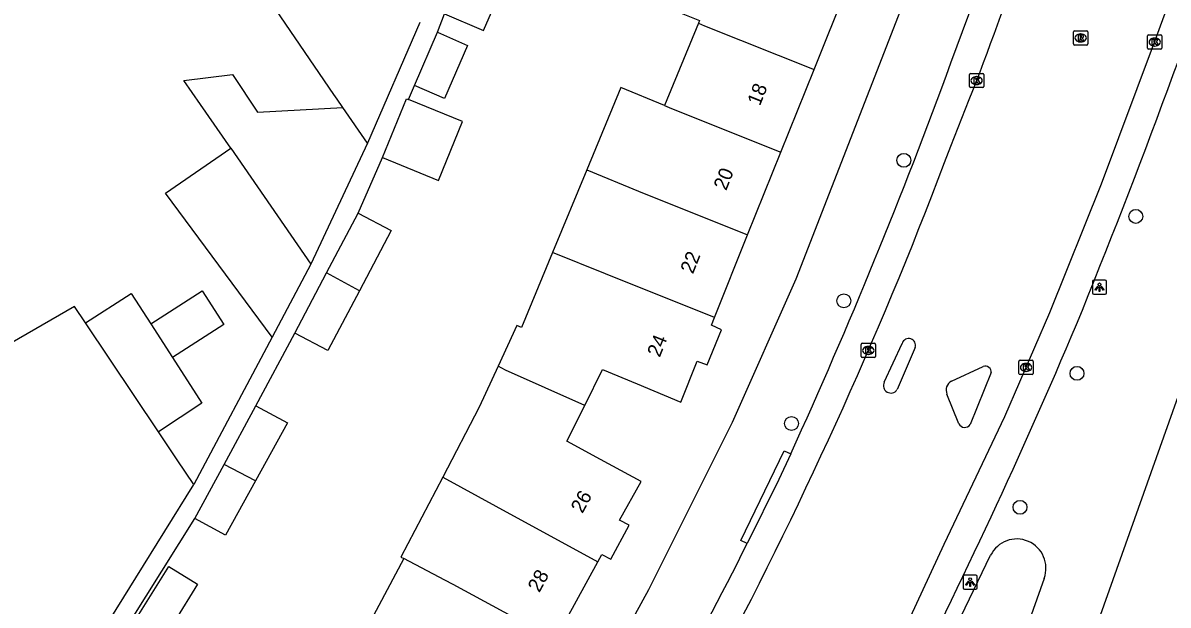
# Model space of a CAD drawing. Extents: x 161771 to 163125, y 382479 to 383177.
# Drawn here: x 162407.6 to 162488.2, y 382677.9 to 382718.9 of the extents above; entities that cross this region are included whole.
import ezdxf

# ---------------------------------------------------------------- set-up
doc = ezdxf.new("R2010")
doc.units = 0
for name, color, linetype in [('IMGEO_Boom', 7, 'Continuous'), ('IMGEO_Kolk', 7, 'Continuous'), ('IMGEO_Lichtpunt', 7, 'Continuous'), ('IMGEO_Pand', 7, 'Continuous'), ('IMGEO_Pand_nummerreeks', 7, 'Continuous'), ('IMGEO_Rijbaan_lokaal_open', 7, 'Continuous'), ('IMGEO_Rioolput', 7, 'Continuous'), ('IMGEO_Voetpad_open', 7, 'Continuous')]:
    doc.layers.add(name, color=color, linetype=linetype)

msp = doc.modelspace()

# ---------------------------------------------------------------- linework, layer by layer
at = {"layer": 'IMGEO_Boom'}
for centre in [(162469.612, 382709.21), (162485.937, 382705.262), (162465.393, 382699.319), (162481.805, 382694.214), (162461.711, 382690.692), (162477.794, 382684.79)]:
    msp.add_circle(centre, 0.489, dxfattribs=at)
at = {"layer": 'IMGEO_Kolk'}
for p, q in [((162486.771, 382717.106), (162486.771, 382717.958)), ((162486.846, 382718.032), (162487.698, 382718.032)), ((162487.259, 382717.812), (162487.284, 382717.812)), ((162487.772, 382717.958), (162487.772, 382717.106)), ((162487.698, 382717.032), (162486.846, 382717.032)), ((162487.282, 382717.252), (162487.257, 382717.252)), ((162474.239, 382714.398), (162474.239, 382715.25)), ((162474.314, 382715.324), (162475.166, 382715.324)), ((162474.727, 382715.104), (162474.752, 382715.104)), ((162475.24, 382715.25), (162475.24, 382714.398)), ((162475.166, 382714.324), (162474.314, 382714.324)), ((162474.75, 382714.544), (162474.725, 382714.544)), ((162466.619, 382695.406), (162466.619, 382696.258)), ((162466.694, 382696.332), (162467.546, 382696.332)), ((162467.107, 382696.112), (162467.132, 382696.112)), ((162467.62, 382696.258), (162467.62, 382695.406)), ((162467.546, 382695.332), (162466.694, 382695.332)), ((162467.13, 382695.552), (162467.105, 382695.552)), ((162477.719, 382694.207), (162477.719, 382695.059)), ((162477.794, 382695.133), (162478.646, 382695.133)), ((162478.207, 382694.913), (162478.232, 382694.913)), ((162478.72, 382695.059), (162478.72, 382694.207)), ((162478.646, 382694.133), (162477.794, 382694.133)), ((162478.23, 382694.353), (162478.205, 382694.353))]:
    msp.add_line(p, q, dxfattribs=at)
for points in [[(162486.771, 382717.106), (162486.771, 382717.958)], [(162486.846, 382718.032), (162487.698, 382718.032)], [(162487.092, 382717.732), (162487.215, 382717.732), (162487.215, 382717.581), (162487.345, 382717.732), (162487.509, 382717.732), (162487.363, 382717.581), (162487.516, 382717.332), (162487.364, 382717.332), (162487.279, 382717.496), (162487.215, 382717.429), (162487.215, 382717.332), (162487.092, 382717.332), (162487.092, 382717.732)], [(162487.772, 382717.958), (162487.772, 382717.106)], [(162487.698, 382717.032), (162486.846, 382717.032)], [(162474.239, 382714.398), (162474.239, 382715.25)], [(162474.314, 382715.324), (162475.166, 382715.324)], [(162474.56, 382715.024), (162474.683, 382715.024), (162474.683, 382714.873), (162474.813, 382715.024), (162474.977, 382715.024), (162474.831, 382714.873), (162474.984, 382714.624), (162474.832, 382714.624), (162474.747, 382714.788), (162474.683, 382714.721), (162474.683, 382714.624), (162474.56, 382714.624), (162474.56, 382715.024)], [(162475.24, 382715.25), (162475.24, 382714.398)], [(162475.166, 382714.324), (162474.314, 382714.324)], [(162466.619, 382695.406), (162466.619, 382696.258)], [(162466.694, 382696.332), (162467.546, 382696.332)], [(162466.94, 382696.032), (162467.063, 382696.032), (162467.063, 382695.881), (162467.193, 382696.032), (162467.357, 382696.032), (162467.211, 382695.881), (162467.364, 382695.632), (162467.212, 382695.632), (162467.127, 382695.796), (162467.063, 382695.729), (162467.063, 382695.632), (162466.94, 382695.632), (162466.94, 382696.032)], [(162467.62, 382696.258), (162467.62, 382695.406)], [(162467.546, 382695.332), (162466.694, 382695.332)], [(162477.719, 382694.207), (162477.719, 382695.059)], [(162477.794, 382695.133), (162478.646, 382695.133)], [(162478.04, 382694.833), (162478.163, 382694.833), (162478.163, 382694.682), (162478.293, 382694.833), (162478.457, 382694.833), (162478.311, 382694.682), (162478.464, 382694.433), (162478.312, 382694.433), (162478.227, 382694.597), (162478.163, 382694.53), (162478.163, 382694.433), (162478.04, 382694.433), (162478.04, 382694.833)], [(162478.72, 382695.059), (162478.72, 382694.207)], [(162478.646, 382694.133), (162477.794, 382694.133)]]:
    msp.add_lwpolyline(points, dxfattribs=at)
for centre, start, end in [((162486.848, 382717.956), 91.55205, 178.44795), ((162486.848, 382717.956), 91.55205, 178.44795), ((162487.696, 382717.956), 1.55205, 88.44795), ((162487.696, 382717.956), 1.55205, 88.44795), ((162486.848, 382717.108), 181.55205, 268.44795), ((162486.848, 382717.108), 181.55205, 268.44795), ((162487.696, 382717.108), 271.55205, 358.44795), ((162487.696, 382717.108), 271.55205, 358.44795), ((162474.316, 382715.248), 91.55205, 178.44795), ((162474.316, 382715.248), 91.55205, 178.44795), ((162475.164, 382715.248), 1.55205, 88.44795), ((162475.164, 382715.248), 1.55205, 88.44795), ((162474.316, 382714.4), 181.55205, 268.44795), ((162474.316, 382714.4), 181.55205, 268.44795), ((162475.164, 382714.4), 271.55205, 358.44795), ((162475.164, 382714.4), 271.55205, 358.44795), ((162466.696, 382696.256), 91.55205, 178.44795), ((162466.696, 382696.256), 91.55205, 178.44795), ((162467.544, 382696.256), 1.55205, 88.44795), ((162467.544, 382696.256), 1.55205, 88.44795), ((162466.696, 382695.408), 181.55205, 268.44795), ((162466.696, 382695.408), 181.55205, 268.44795), ((162467.544, 382695.408), 271.55205, 358.44795), ((162467.544, 382695.408), 271.55205, 358.44795), ((162477.796, 382695.057), 91.55205, 178.44795), ((162477.796, 382695.057), 91.55205, 178.44795), ((162478.644, 382695.057), 1.55205, 88.44795), ((162478.644, 382695.057), 1.55205, 88.44795), ((162477.796, 382694.209), 181.55205, 268.44795), ((162477.796, 382694.209), 181.55205, 268.44795), ((162478.644, 382694.209), 271.55205, 358.44795), ((162478.644, 382694.209), 271.55205, 358.44795)]:
    msp.add_arc(centre, 0.0765, start, end, dxfattribs=at)
for centre, major_axis, ratio, start_param, end_param in [((162487.258, 382717.532), (-0.387, 0.002), 0.722429, 4.712389, 7.853982), ((162487.283, 382717.532), (-0.39, 0.002), 0.717154, 1.570796, 4.712389), ((162474.726, 382714.824), (-0.387, 0.002), 0.722429, 4.712389, 7.853982), ((162474.751, 382714.824), (-0.39, 0.002), 0.717154, 1.570796, 4.712389), ((162467.106, 382695.832), (-0.387, 0.002), 0.722429, 4.712389, 7.853982), ((162467.131, 382695.832), (-0.39, 0.002), 0.717154, 1.570796, 4.712389), ((162478.206, 382694.633), (-0.387, 0.002), 0.722429, 4.712389, 7.853982), ((162478.231, 382694.633), (-0.39, 0.002), 0.717154, 1.570796, 4.712389)]:
    msp.add_ellipse(centre, major_axis=major_axis, ratio=ratio, start_param=start_param, end_param=end_param, dxfattribs=at)
at = {"layer": 'IMGEO_Lichtpunt'}
for p, q in [((162482.889, 382700.682), (162482.889, 382699.875)), ((162482.889, 382700.682), (162482.889, 382699.875)), ((162483.791, 382700.777), (162482.983, 382700.777)), ((162483.791, 382700.777), (162482.983, 382700.777)), ((162483.885, 382699.875), (162483.885, 382700.682)), ((162483.885, 382699.875), (162483.885, 382700.682)), ((162482.983, 382699.781), (162483.791, 382699.781)), ((162482.983, 382699.781), (162483.791, 382699.781)), ((162473.783, 382679.922), (162473.783, 382679.115)), ((162473.783, 382679.922), (162473.783, 382679.115)), ((162474.685, 382680.017), (162473.877, 382680.017)), ((162474.685, 382680.017), (162473.877, 382680.017)), ((162474.779, 382679.115), (162474.779, 382679.922)), ((162474.779, 382679.115), (162474.779, 382679.922)), ((162473.877, 382679.021), (162474.685, 382679.021)), ((162473.877, 382679.021), (162474.685, 382679.021))]:
    msp.add_line(p, q, dxfattribs=at)
for points in [[(162483.263, 382700.346), (162483.302, 382700.318), (162483.114, 382700.056), (162483.076, 382700.083), (162483.263, 382700.346)], [(162483.365, 382700.298), (162483.412, 382700.298), (162483.412, 382699.976), (162483.365, 382699.976), (162483.365, 382700.298)], [(162483.475, 382700.318), (162483.513, 382700.345), (162483.7, 382700.083), (162483.661, 382700.055), (162483.475, 382700.318)], [(162474.157, 382679.586), (162474.196, 382679.558), (162474.008, 382679.296), (162473.97, 382679.323), (162474.157, 382679.586)], [(162474.259, 382679.538), (162474.306, 382679.538), (162474.306, 382679.216), (162474.259, 382679.216), (162474.259, 382679.538)], [(162474.369, 382679.558), (162474.407, 382679.585), (162474.594, 382679.323), (162474.555, 382679.295), (162474.369, 382679.558)]]:
    msp.add_lwpolyline(points, dxfattribs=at)
for centre in [(162483.388, 382700.48), (162474.282, 382679.72)]:
    msp.add_circle(centre, 0.0994, dxfattribs=at)
for centre, start, end in [((162482.983, 382700.682), 90, 180), ((162482.983, 382700.682), 90, 180), ((162483.791, 382700.682), 0, 90), ((162483.791, 382700.682), 0, 90), ((162482.983, 382699.875), 180, 270), ((162482.983, 382699.875), 180, 270), ((162483.791, 382699.875), 270, 0), ((162483.791, 382699.875), 270, 360), ((162473.877, 382679.922), 90, 180), ((162473.877, 382679.922), 90, 180), ((162474.685, 382679.922), 0, 90), ((162474.685, 382679.922), 0, 90), ((162473.877, 382679.115), 180, 270), ((162473.877, 382679.115), 180, 270), ((162474.685, 382679.115), 270, 0), ((162474.685, 382679.115), 270, 360)]:
    msp.add_arc(centre, 0.0946, start, end, dxfattribs=at)
at = {"layer": 'IMGEO_Pand'}
for points in [[(162457.536, 382724.661), (162454.546, 382725.853), (162452.301, 382720.22), (162455.238, 382719.049), (162455.16, 382718.857)], [(162437.301, 382719.522), (162440.036, 382718.335), (162442.456, 382723.91)], [(162430.146, 382712.932), (162429.747, 382713.513), (162429.515, 382713.851), (162425.423, 382719.812), (162425.416, 382719.822), (162430.817, 382723.279), (162432.966, 382720.134), (162434.198, 382720.924)], [(162463.297, 382715.607), (162465.631, 382721.422)], [(162435.557, 382718.902), (162431.873, 382710.416)], [(162435.171, 382714.48), (162436.794, 382718.219)], [(162436.794, 382718.219), (162438.912, 382717.3), (162437.289, 382713.56), (162435.171, 382714.48)], [(162455.16, 382718.857), (162452.784, 382713.055)], [(162455.16, 382718.857), (162455.581, 382718.681), (162463.297, 382715.607)], [(162422.249, 382710.062), (162420.128, 382713.132), (162418.959, 382714.825), (162422.374, 382715.25), (162424.121, 382712.601), (162430.146, 382712.932)], [(162460.961, 382709.789), (162463.297, 382715.607)], [(162452.784, 382713.055), (162449.695, 382714.334), (162447.3, 382708.547)], [(162432.928, 382709.405), (162434.617, 382713.54), (162434.763, 382713.48)], [(162432.928, 382709.405), (162436.861, 382707.799), (162438.55, 382711.934), (162434.763, 382713.48)], [(162431.873, 382710.416), (162430.146, 382712.932)], [(162452.784, 382713.055), (162453.261, 382712.858), (162460.961, 382709.789)], [(162431.873, 382710.416), (162427.889, 382701.896)], [(162425.157, 382696.769), (162417.657, 382706.89), (162422.249, 382710.062)], [(162422.249, 382710.062), (162427.889, 382701.896)], [(162458.626, 382703.973), (162460.961, 382709.789)], [(162447.3, 382708.547), (162444.892, 382702.731)], [(162447.3, 382708.547), (162450.941, 382707.035), (162458.626, 382703.973)], [(162428.996, 382701.292), (162431.211, 382705.489)], [(162431.211, 382705.489), (162433.532, 382704.264), (162431.301, 382700.035)], [(162456.29, 382698.156), (162458.626, 382703.973)], [(162444.892, 382702.731), (162442.7, 382697.434), (162442.379, 382697.574), (162441.065, 382694.716)], [(162456.29, 382698.156), (162448.621, 382701.212), (162444.892, 382702.731)], [(162427.889, 382701.896), (162425.157, 382696.769)], [(162426.756, 382697.045), (162428.996, 382701.292)], [(162431.301, 382700.035), (162428.996, 382701.292)], [(162412.023, 382697.771), (162415.252, 382699.842), (162416.619, 382697.711)], [(162416.619, 382697.711), (162420.242, 382700.033), (162421.77, 382697.65), (162418.146, 382695.328)], [(162431.301, 382700.035), (162429.078, 382695.82), (162426.756, 382697.045)], [(162412.023, 382697.771), (162411.249, 382698.928), (162381.251, 382681.612), (162384.247, 382676.421), (162377.543, 382672.551), (162374.321, 382678.364), (162366.966, 382674.287), (162368.086, 382672.266)], [(162447.161, 382691.963), (162448.418, 382694.482), (162450.857, 382693.467), (162453.917, 382692.194), (162455.069, 382695.075), (162455.781, 382694.817), (162456.782, 382697.283), (162456.071, 382697.61), (162456.29, 382698.156)], [(162417.16, 382690.091), (162412.023, 382697.771)], [(162416.619, 382697.711), (162418.146, 382695.328)], [(162418.146, 382695.328), (162420.211, 382692.106), (162417.16, 382690.091)], [(162441.065, 382694.716), (162439.737, 382691.83), (162437.165, 382686.917)], [(162447.161, 382691.963), (162441.583, 382694.434), (162441.065, 382694.716)], [(162421.776, 382687.803), (162424.012, 382691.939)], [(162424.012, 382691.939), (162426.253, 382690.728), (162423.996, 382686.641)], [(162448.085, 382680.957), (162448.364, 382681.47), (162449.005, 382681.134), (162450.293, 382683.522), (162449.614, 382683.889), (162451.121, 382686.613), (162448.268, 382688.161), (162445.904, 382689.444), (162447.161, 382691.963)], [(162419.647, 382686.401), (162418.487, 382688.122), (162417.16, 382690.091)], [(162419.717, 382683.993), (162421.776, 382687.803)], [(162423.996, 382686.641), (162421.776, 382687.803)], [(162437.165, 382686.917), (162434.22, 382681.29), (162434.44, 382681.175)], [(162437.165, 382686.917), (162440.898, 382684.867), (162448.085, 382680.957)], [(162395.631, 382648.374), (162395.908, 382648.202), (162415.558, 382679.821), (162419.647, 382686.401)], [(162423.996, 382686.641), (162421.886, 382682.821), (162419.717, 382683.993)], [(162434.44, 382681.175), (162431.493, 382675.676), (162434.357, 382674.141)], [(162445.09, 382675.453), (162437.903, 382679.362), (162437.319, 382679.668), (162434.44, 382681.175)], [(162414.603, 382675.357), (162417.885, 382680.633), (162419.919, 382679.368), (162416.661, 382674.131)], [(162445.09, 382675.453), (162448.085, 382680.957)]]:
    msp.add_lwpolyline(points, dxfattribs=at)
at = {"layer": 'IMGEO_Rijbaan_lokaal_open'}
for points in [[(162451.23, 382642.792), (162451.763, 382643.729), (162454.89, 382648.901), (162458.673, 382655.168), (162463.316, 382663.492), (162468.158, 382672.932), (162472.466, 382682.195), (162476.717, 382691.181), (162479.897, 382698.492), (162483.52, 382707.553), (162487.266, 382717.521), (162488.748, 382721.634), (162492.079, 382731.423), (162493.813, 382737.211), (162496.008, 382745.127), (162496.887, 382748.736), (162497.178, 382750), (162498.277, 382754.772), (162500, 382762.664), (162500.442, 382764.689), (162505.086, 382785.036), (162509.154, 382801.926), (162511.28, 382810.646)], [(162468.24, 382693.592), (162469.49, 382696.326)], [(162470.426, 382696.029), (162469.136, 382693.068)], [(162472.966, 382693.669), (162475.209, 382694.696)], [(162475.768, 382694.269), (162474.287, 382690.606)], [(162473.488, 382690.667), (162472.653, 382692.754)]]:
    msp.add_lwpolyline(points, dxfattribs=at)
for centre, radius, start, end in [((162201.86, 382819.645), 292.321, 338.01493, 342.42413), ((162182.598, 382819.036), 310.052, 332.0916, 339.45199), ((162469.956, 382696.173), 0.491, 343.00209, 161.78864), ((162475.357, 382694.31), 0.413, 354.27418, 110.97601), ((162468.698, 382693.348), 0.519, 151.95156, 327.40842), ((162473.295, 382693.046), 0.705, 117.80253, 204.42824), ((162473.906, 382690.885), 0.472, 207.47943, 323.78897)]:
    msp.add_arc(centre, radius, start, end, dxfattribs=at)
at = {"layer": 'IMGEO_Rioolput'}
for p, q in [((162481.559, 382717.398), (162481.559, 382718.25)), ((162481.634, 382718.324), (162482.486, 382718.324)), ((162482.56, 382718.25), (162482.56, 382717.398)), ((162482.07, 382717.544), (162482.045, 382717.544)), ((162482.047, 382718.104), (162482.072, 382718.104)), ((162482.486, 382717.324), (162481.634, 382717.324))]:
    msp.add_line(p, q, dxfattribs=at)
for points in [[(162481.559, 382717.398), (162481.559, 382718.25)], [(162481.634, 382718.324), (162482.486, 382718.324)], [(162482.56, 382718.25), (162482.56, 382717.398)], [(162482.148, 382718.022), (162481.896, 382718.024), (162481.896, 382717.624)], [(162481.896, 382717.624), (162482.02, 382717.624), (162482.02, 382717.786), (162482.031, 382717.786)], [(162482.074, 382717.943), (162482.02, 382717.943), (162482.02, 382717.862)], [(162482.02, 382717.862), (162482.072, 382717.862)], [(162482.078, 382717.757), (162482.149, 382717.624), (162482.289, 382717.624), (162482.224, 382717.75)], [(162482.486, 382717.324), (162481.634, 382717.324)]]:
    msp.add_lwpolyline(points, dxfattribs=at)
for centre, radius, start, end in [((162481.636, 382718.248), 0.0765, 91.55205, 178.44795), ((162481.636, 382718.248), 0.0765, 91.55205, 178.44795), ((162482.484, 382718.248), 0.0765, 1.55205, 88.44795), ((162482.484, 382718.248), 0.0765, 1.55205, 88.44795), ((162481.636, 382717.4), 0.0765, 181.55205, 268.44795), ((162481.636, 382717.4), 0.0765, 181.55205, 268.44795), ((162482.03, 382717.733), 0.0533, 26.02933, 88.69889), ((162482.056, 382718.051), 0.19, 274.7715, 282.96867), ((162482.08, 382717.847), 0.0964, 77.00612, 93.18647), ((162482.094, 382717.904), 0.0378, 276.66336, 79.67722), ((162482.147, 382717.912), 0.109, 350.36119, 89.41601), ((162482.145, 382717.912), 0.112, 277.58423, 350.98172), ((162482.129, 382717.697), 0.108, 29.51342, 73.79051), ((162482.484, 382717.4), 0.0765, 271.55205, 358.44795), ((162482.484, 382717.4), 0.0765, 271.55205, 358.44795)]:
    msp.add_arc(centre, radius, start, end, dxfattribs=at)
for centre, major_axis, ratio, start_param, end_param in [((162482.046, 382717.824), (-0.387, 0.002), 0.722429, 4.712389, 7.853982), ((162482.071, 382717.824), (-0.39, 0.002), 0.717154, 1.570796, 4.712389)]:
    msp.add_ellipse(centre, major_axis=major_axis, ratio=ratio, start_param=start_param, end_param=end_param, dxfattribs=at)
at = {"layer": 'IMGEO_Voetpad_open'}
for points in [[(162481.155, 382756.282), (162479.277, 382750), (162475.552, 382737.539), (162469.715, 382720.652), (162462.007, 382700.842), (162457.539, 382690.752), (162451.64, 382678.977), (162443.703, 382664.454), (162438.387, 382655.596), (162432.385, 382646.085), (162421.193, 382630.033), (162412.885, 382618.959), (162400.55, 382603.937), (162397.717, 382600.824)], [(162472.935, 382716.065), (162475.899, 382724.084)], [(162436.794, 382718.219), (162437.301, 382719.522)], [(162434.763, 382713.48), (162435.171, 382714.48)], [(162431.211, 382705.489), (162432.928, 382709.405)], [(162492.061, 382702.197), (162489.16, 382693.298), (162468.305, 382634.573)], [(162425.157, 382696.769), (162419.647, 382686.401)], [(162424.012, 382691.939), (162426.756, 382697.045)], [(162458.597, 382682.241), (162458.145, 382682.453), (162461.202, 382688.759), (162461.654, 382688.547)], [(162461.654, 382688.547), (162460.831, 382686.755), (162458.597, 382682.241)], [(162394.693, 382644.6), (162400.026, 382652.594), (162419.717, 382683.993)], [(162479.491, 382679.788), (162473.51, 382662.915), (162473.013, 382662.713), (162467.772, 382664.73), (162467.59, 382664.935), (162467.61, 382665.208), (162471.572, 382672.776), (162475.724, 382681.413)]]:
    msp.add_lwpolyline(points, dxfattribs=at)
for centre, radius, start, end in [((161985.864, 382899.841), 535.536, 337.81725, 341.61717), ((162112.132, 382847.905), 384.137, 335.4903, 339.92736), ((162091.344, 382862.892), 423.95, 329.05493, 337.05894), ((162116.582, 382854.367), 382.886, 329.58715, 333.2852), ((162477.567, 382680.506), 2.054, 339.53743, 153.79398)]:
    msp.add_arc(centre, radius, start, end, dxfattribs=at)

# ---------------------------------------------------------------- texts
at = {"layer": 'IMGEO_Pand_nummerreeks'}
for s, rotation, p in [('18', 68.27999, (162459.488, 382712.988)), ('20', 68.27999, (162457.116, 382707.034)), ('22', 68.27999, (162454.776, 382701.16)), ('24', 68.27999, (162452.439, 382695.293)), ('26', 61.44164, (162446.997, 382684.306)), ('28', 61.44399, (162443.967, 382678.739))]:
    msp.add_text(s, height=1, rotation=rotation, dxfattribs=at).set_placement(p)

doc.saveas('drawing.dxf')
